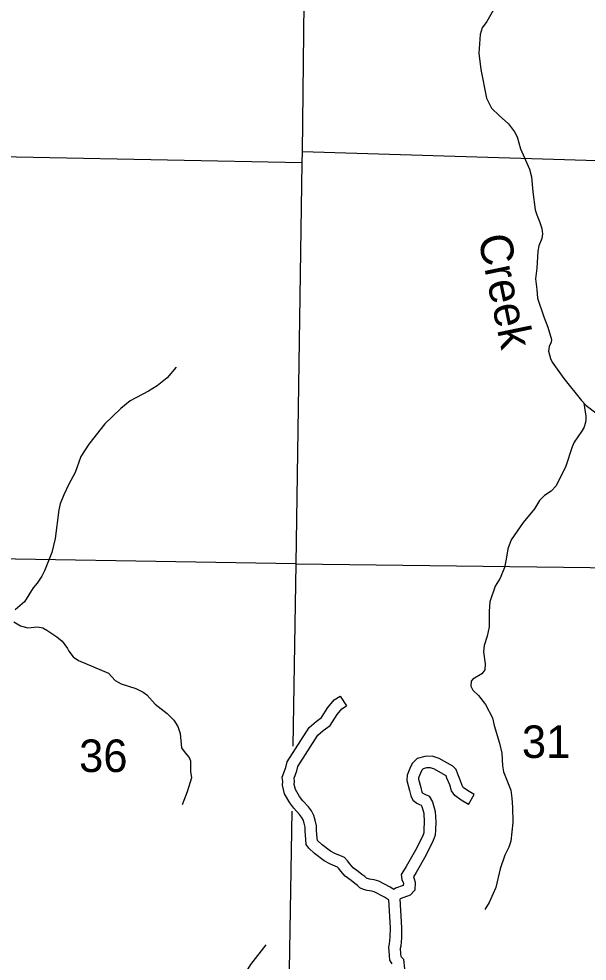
# Model space of a CAD drawing. Extents: x 0 to 3171, y 0 to 2059.
# Drawn here: x 1872.3 to 1995.2, y 586.9 to 790.8 of the extents above; entities that cross this region are included whole.
import ezdxf

# ---------------------------------------------------------------- set-up
doc = ezdxf.new("R2010")
doc.units = 0
for name, color, linetype in [('Level 35', 7, 'Continuous'), ('Level 4', 7, 'Continuous'), ('Level 46', 7, 'Continuous'), ('Level 5', 7, 'Continuous')]:
    doc.layers.add(name, color=color, linetype=linetype)

msp = doc.modelspace()

# ---------------------------------------------------------------- linework, layer by layer
at = {"layer": 'Level 35'}
for points in [[(1974.94, 792.73), (1973.46, 790.22), (1972.49, 788.86), (1972.08, 787.42), (1971.74, 783.37), (1972.21, 779.84), (1973.42, 773.65), (1974.52, 771.46), (1976.13, 769.88), (1978.14, 768.08), (1979.49, 766.33), (1980.08, 765.3), (1980.79, 762.67), (1982.71, 758.31), (1983.14, 756.63), (1983.43, 753.38), (1983.97, 749.46), (1984.28, 748.36), (1984.91, 746.93), (1985.37, 745.47), (1985.53, 744.25), (1985.38, 743.27), (1984.76, 741.7), (1984.54, 740.51), (1984.31, 736.83), (1984.01, 734.51), (1984.33, 732.23), (1984.48, 730.39), (1985.79, 726.32), (1986.71, 724.08), (1987.5, 721.44), (1987.39, 720.84), (1987, 719.92), (1986.83, 718.85), (1987.23, 717.29), (1987.65, 716.51), (1990.13, 712.98), (1993.93, 708.21), (1994.97, 707.13), (1997.32, 705.29)], [(1906.33, 715.44), (1904.38, 713.11), (1902.18, 711.39), (1900.31, 710.22), (1896.33, 708.11), (1894.32, 706.44), (1890.87, 703.17), (1887.42, 698.75), (1885.67, 696.08), (1884.48, 692.59), (1883.09, 690.11), (1882, 687.8), (1881.19, 685.85), (1880.89, 684.55), (1880.13, 678.33), (1879.43, 675.3), (1877.84, 671.34), (1877.22, 670.16), (1876.21, 668.68), (1875.37, 667.64), (1873.46, 664.62), (1871.44, 662.87)], [(1994.5, 707.62), (1994.93, 704.82), (1994.93, 704.12), (1994.85, 703.42), (1994.48, 702.3), (1993.96, 701.51), (1992.41, 699.22), (1991.91, 698.2), (1990.59, 693.99), (1988.46, 689.73), (1987.4, 688.6), (1985.96, 687.67), (1984.91, 686.55), (1983.8, 684.78), (1981.32, 681.81), (1978.72, 678.05), (1978.01, 676.07), (1977.69, 673.84), (1977.28, 672.07), (1976.34, 669.77), (1975.32, 668.05), (1974.12, 664.6), (1973.97, 662.5), (1973.96, 659.22), (1973.56, 657.18), (1972.94, 655.14), (1972.74, 653.8), (1973.14, 651.22), (1973.04, 649.94), (1972.4, 649.02), (1970.47, 647.91), (1970.1, 647.44), (1970.01, 646.36), (1970.43, 645.53), (1971.72, 644.38), (1973.2, 642.37), (1974.7, 639.54), (1975.06, 637.83), (1976.23, 634.02), (1976.74, 631.86), (1976.91, 629.14), (1977.08, 627.83), (1978.7, 623.83), (1978.93, 622.15), (1979.07, 620.15), (1979.13, 616.88), (1978.7, 612.79), (1978.28, 611.52), (1977.35, 609.78), (1976.37, 606.8), (1975.4, 602.76), (1973.99, 599.55), (1973.04, 598.05)], [(1871.17, 660.27), (1872.6, 659.43), (1874.2, 659), (1876.28, 659.19), (1877.44, 658.98), (1878.34, 658.51), (1880.52, 657.06), (1881.62, 656.12), (1882.78, 654.5), (1883.07, 653.92), (1884.02, 652.7), (1885.15, 651.93), (1891.69, 649.16), (1893.12, 647.62), (1894.4, 646.89), (1897.6, 645.85), (1899.14, 645.05), (1899.94, 644.49), (1901.74, 642.46), (1904.37, 640.47), (1905.78, 639.02), (1906.64, 637.61), (1907.17, 636.15), (1907.45, 633.05), (1908.21, 631.91), (1909.08, 630.94), (1909.36, 630.2), (1909.38, 627.9), (1909.58, 626.52), (1908.71, 623.51), (1907.56, 620.69)], [(1925.67, 590.37), (1922.37, 586.12), (1921.08, 584), (1919.89, 582.73), (1918.72, 581.71), (1917.3, 580.62), (1911.6, 578.11), (1909.32, 577.38), (1907.87, 577.14), (1903.16, 576.99), (1901.73, 576.76), (1895.7, 575.5), (1892.85, 575.72), (1888.54, 576.54), (1885.54, 576.99), (1881.25, 576.71), (1878.56, 576.07), (1876.79, 576.05), (1875.03, 575.8), (1866.32, 573.75)]]:
    msp.add_lwpolyline(points, dxfattribs=at)
at = {"layer": 'Level 4'}
for points in [[(1937.07, 974.28), (1936.19, 936.73), (1936.13, 934.31), (1934.5, 848.41), (1934.45, 845.84), (1933.54, 762.01), (1933.51, 759.63), (1932.18, 672.84), (1931.53, 633.35)], [(1931.3, 619.32), (1930.73, 584.94)]]:
    msp.add_lwpolyline(points, dxfattribs=at)
at = {"layer": 'Level 46'}
for points in [[(1953.04, 586.24), (1952.54, 587.04), (1952.41, 588.08), (1952.26, 589.9), (1952.46, 590.61), (1952.57, 592.05), (1952.62, 594.03), (1952.26, 600.09), (1952.03, 600.25), (1951.33, 600.67), (1949.15, 601.83), (1948.59, 602), (1947.64, 602.15), (1946.81, 602.35), (1946.02, 602.74), (1945.51, 603.22), (1944.92, 603.64), (1944.13, 604.29), (1942.87, 605.23), (1941.92, 606.31), (1941.44, 606.96), (1941.21, 607.19), (1940.71, 607.41), (1939.67, 607.81), (1938.28, 608.6), (1936.22, 610.14), (1934.98, 611.33), (1934.43, 612.11), (1934.32, 613.18), (1934.17, 615.09), (1934.16, 615.86), (1933.96, 616.7), (1933.74, 617.41), (1933.43, 618.02), (1932.97, 618.61), (1931.76, 619.94), (1930.86, 621.1), (1929.73, 623.06), (1929.29, 624.94), (1929.39, 625.72), (1929.25, 626.69), (1929.98, 628.76), (1930.31, 629.98), (1935.05, 637.39), (1936.55, 638.71), (1937.72, 639.57), (1939.07, 641.73), (1940.46, 643.38), (1941.74, 644.24), (1943.13, 642.15)], [(1953.34, 602.38), (1952.56, 602.84), (1950.1, 604.15), (1949.15, 604.44), (1948.13, 604.6), (1947.68, 604.71), (1947.46, 604.82), (1947.09, 605.17), (1946.44, 605.63), (1945.67, 606.26), (1944.57, 607.08), (1943.86, 607.88), (1943.35, 608.57), (1942.67, 609.28), (1941.66, 609.73), (1940.74, 610.07), (1939.66, 610.69), (1937.84, 612.05), (1936.88, 612.98), (1936.85, 613.03), (1936.81, 613.4), (1936.67, 615.21), (1936.65, 616.17), (1936.38, 617.36), (1936.06, 618.35), (1935.56, 619.36), (1934.89, 620.22), (1933.68, 621.55), (1932.94, 622.5), (1932.08, 623.99), (1931.83, 625.07), (1931.92, 625.75), (1931.81, 626.45), (1932.37, 628.02), (1932.62, 628.96), (1936.96, 635.74), (1938.12, 636.76), (1939.58, 637.84), (1941.1, 640.25), (1942.15, 641.5), (1943.13, 642.15)], [(1969.51, 620.75), (1970.78, 622.91), (1969.3, 623.78), (1968.39, 624.46), (1968.13, 624.84), (1967.8, 625.88), (1967.21, 627.34), (1966.85, 628.33), (1966.11, 629.08), (1963.19, 630.71), (1961.63, 631.25), (1960.06, 631.18), (1958.45, 630.74), (1957.37, 629.66), (1956.84, 628.52), (1956.27, 627.13), (1956.19, 625.98), (1956.77, 623.82), (1957.06, 622.6), (1957.46, 621.7), (1958.36, 621.07), (1958.96, 620.78), (1959.28, 620.62), (1959.44, 620.36), (1959.84, 618.86), (1959.93, 616.91), (1959.88, 615.42), (1959.84, 614.61), (1959.61, 614), (1958.05, 610.88), (1956.05, 607.32), (1955.48, 606.38), (1954.98, 605.58), (1955.11, 604.53), (1955.41, 603.87), (1955.45, 603.73), (1955.42, 603.26), (1953.74, 602.63), (1953.34, 602.38)], [(1969.51, 620.75), (1967.9, 621.7), (1966.56, 622.72), (1965.86, 623.73), (1965.45, 625.03), (1964.87, 626.45), (1964.69, 626.96), (1964.58, 627.07), (1962.16, 628.42), (1961.27, 628.73), (1960.46, 628.7), (1959.75, 628.5), (1959.45, 628.2), (1959.13, 627.52), (1958.74, 626.56), (1958.71, 626.22), (1959.2, 624.43), (1959.44, 623.4), (1959.47, 623.35), (1959.63, 623.23), (1960.07, 623.02), (1961.03, 622.54), (1961.76, 621.37), (1962.32, 619.25), (1962.44, 616.93), (1962.38, 615.31), (1962.32, 614.1), (1961.91, 613), (1960.26, 609.71), (1958.21, 606.05), (1957.61, 605.07), (1957.78, 604.7), (1957.96, 603.98), (1957.88, 602.23), (1956.89, 601.14), (1954.75, 600.34)], [(1955.93, 583.27), (1955.82, 584.13), (1955.78, 585.18), (1955.5, 587.22), (1955.06, 587.73), (1954.95, 587.9), (1954.9, 588.33), (1954.79, 589.65), (1954.94, 590.17), (1955.07, 591.92), (1955.13, 594.07), (1954.75, 600.34)]]:
    msp.add_lwpolyline(points, dxfattribs=at)
at = {"layer": 'Level 5'}
for points in [[(1933.51, 759.63), (1846.22, 761.35)], [(2018.64, 759.43), (1933.54, 762.01)], [(1932.18, 672.84), (1845.52, 674.31)], [(1932.18, 672.84), (2007.43, 671.91)]]:
    msp.add_lwpolyline(points, dxfattribs=at)

# ---------------------------------------------------------------- texts
at = {"layer": 'Level 35'}
msp.add_text('Creek', height=7.04, rotation=281.7224, dxfattribs=at).set_placement((1971.55, 743.55))
at = {"layer": 'Level 5'}
for s, p in [('31', (1981.07, 630.83)), ('36', (1885.3, 627.79))]:
    msp.add_text(s, height=7.04, dxfattribs=at).set_placement(p)

doc.saveas('drawing.dxf')
